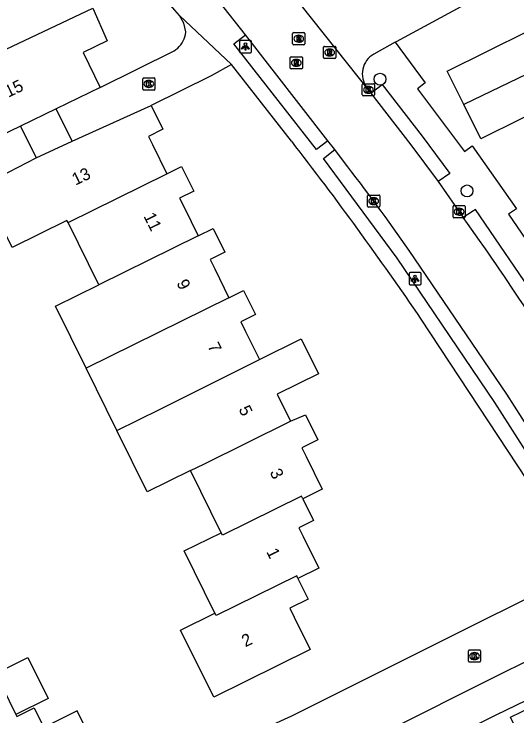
# Model space of a CAD drawing. Extents: x 157793 to 159380, y 380882 to 382313.
# Drawn here: x 158715.3 to 158756.6, y 381752.4 to 381810 of the extents above; entities that cross this region are included whole.
import ezdxf

# ---------------------------------------------------------------- set-up
doc = ezdxf.new("R2010")
doc.units = 0
for name, color, linetype in [('IMGEO_Boom', 7, 'Continuous'), ('IMGEO_Kolk', 7, 'Continuous'), ('IMGEO_Lichtpunt', 7, 'Continuous'), ('IMGEO_Pand', 7, 'Continuous'), ('IMGEO_Pand_nummerreeks', 7, 'Continuous'), ('IMGEO_Pand_overbouw', 7, 'Continuous'), ('IMGEO_Rijbaan_lokaal_open', 7, 'Continuous'), ('IMGEO_Rioolput', 7, 'Continuous'), ('IMGEO_Voetpad_open', 7, 'Continuous')]:
    doc.layers.add(name, color=color, linetype=linetype)

msp = doc.modelspace()

# ---------------------------------------------------------------- linework, layer by layer
at = {"layer": 'IMGEO_Boom'}
for centre in [(158745.329, 381804.679), (158752.47, 381795.505)]:
    msp.add_circle(centre, 0.489, dxfattribs=at)
at = {"layer": 'IMGEO_Kolk'}
for p, q in [((158725.855, 381803.863), (158725.855, 381804.715)), ((158725.93, 381804.789), (158726.782, 381804.789)), ((158726.343, 381804.569), (158726.368, 381804.569)), ((158726.856, 381804.715), (158726.856, 381803.863)), ((158726.366, 381804.009), (158726.341, 381804.009)), ((158743.877, 381803.383), (158743.877, 381804.235)), ((158743.952, 381804.309), (158744.804, 381804.309)), ((158744.365, 381804.089), (158744.39, 381804.089)), ((158744.878, 381804.235), (158744.878, 381803.383)), ((158726.782, 381803.789), (158725.93, 381803.789)), ((158744.804, 381803.309), (158743.952, 381803.309)), ((158744.388, 381803.529), (158744.363, 381803.529)), ((158744.303, 381794.241), (158744.303, 381795.093)), ((158744.378, 381795.167), (158745.23, 381795.167)), ((158744.791, 381794.947), (158744.816, 381794.947)), ((158745.304, 381795.093), (158745.304, 381794.241)), ((158745.23, 381794.167), (158744.378, 381794.167)), ((158744.814, 381794.387), (158744.789, 381794.387)), ((158751.322, 381793.373), (158751.322, 381794.225)), ((158751.397, 381794.299), (158752.249, 381794.299)), ((158751.81, 381794.079), (158751.835, 381794.079)), ((158752.323, 381794.225), (158752.323, 381793.373)), ((158751.833, 381793.519), (158751.808, 381793.519)), ((158752.249, 381793.299), (158751.397, 381793.299)), ((158752.582, 381756.89), (158752.582, 381757.742)), ((158752.657, 381757.816), (158753.509, 381757.816)), ((158753.583, 381757.742), (158753.583, 381756.89)), ((158753.07, 381757.596), (158753.095, 381757.596)), ((158753.509, 381756.816), (158752.657, 381756.816)), ((158753.093, 381757.036), (158753.068, 381757.036))]:
    msp.add_line(p, q, dxfattribs=at)
for points in [[(158725.855, 381803.863), (158725.855, 381804.715)], [(158725.93, 381804.789), (158726.782, 381804.789)], [(158726.176, 381804.489), (158726.299, 381804.489), (158726.299, 381804.338), (158726.429, 381804.489), (158726.593, 381804.489), (158726.447, 381804.338), (158726.6, 381804.089), (158726.448, 381804.089), (158726.363, 381804.253), (158726.299, 381804.186), (158726.299, 381804.089), (158726.176, 381804.089), (158726.176, 381804.489)], [(158726.856, 381804.715), (158726.856, 381803.863)], [(158743.877, 381803.383), (158743.877, 381804.235)], [(158743.952, 381804.309), (158744.804, 381804.309)], [(158744.198, 381804.009), (158744.321, 381804.009), (158744.321, 381803.858), (158744.451, 381804.009), (158744.615, 381804.009), (158744.469, 381803.858), (158744.622, 381803.609), (158744.47, 381803.609), (158744.385, 381803.773), (158744.321, 381803.706), (158744.321, 381803.609), (158744.198, 381803.609), (158744.198, 381804.009)], [(158744.878, 381804.235), (158744.878, 381803.383)], [(158726.782, 381803.789), (158725.93, 381803.789)], [(158744.804, 381803.309), (158743.952, 381803.309)], [(158744.303, 381794.241), (158744.303, 381795.093)], [(158744.378, 381795.167), (158745.23, 381795.167)], [(158744.624, 381794.867), (158744.747, 381794.867), (158744.747, 381794.716), (158744.877, 381794.867), (158745.041, 381794.867), (158744.895, 381794.716), (158745.048, 381794.467), (158744.896, 381794.467), (158744.811, 381794.631), (158744.747, 381794.564), (158744.747, 381794.467), (158744.624, 381794.467), (158744.624, 381794.867)], [(158745.304, 381795.093), (158745.304, 381794.241)], [(158745.23, 381794.167), (158744.378, 381794.167)], [(158751.322, 381793.373), (158751.322, 381794.225)], [(158751.397, 381794.299), (158752.249, 381794.299)], [(158752.323, 381794.225), (158752.323, 381793.373)], [(158751.643, 381793.999), (158751.766, 381793.999), (158751.766, 381793.848), (158751.896, 381793.999), (158752.06, 381793.999), (158751.914, 381793.848), (158752.067, 381793.599), (158751.915, 381793.599), (158751.83, 381793.763), (158751.766, 381793.696), (158751.766, 381793.599), (158751.643, 381793.599), (158751.643, 381793.999)], [(158752.249, 381793.299), (158751.397, 381793.299)], [(158752.582, 381756.89), (158752.582, 381757.742)], [(158752.657, 381757.816), (158753.509, 381757.816)], [(158753.583, 381757.742), (158753.583, 381756.89)], [(158752.903, 381757.516), (158753.026, 381757.516), (158753.026, 381757.365), (158753.156, 381757.516), (158753.32, 381757.516), (158753.174, 381757.365), (158753.327, 381757.116), (158753.175, 381757.116), (158753.09, 381757.28), (158753.026, 381757.213), (158753.026, 381757.116), (158752.903, 381757.116), (158752.903, 381757.516)], [(158753.509, 381756.816), (158752.657, 381756.816)]]:
    msp.add_lwpolyline(points, dxfattribs=at)
for centre, start, end in [((158725.932, 381804.713), 91.55205, 178.44795), ((158725.932, 381804.713), 91.55205, 178.44795), ((158726.78, 381804.713), 1.55205, 88.44795), ((158726.78, 381804.713), 1.55205, 88.44795), ((158725.932, 381803.865), 181.55205, 268.44795), ((158725.932, 381803.865), 181.55205, 268.44795), ((158726.78, 381803.865), 271.55205, 358.44795), ((158726.78, 381803.865), 271.55205, 358.44795), ((158743.954, 381804.233), 91.55205, 178.44795), ((158743.954, 381804.233), 91.55205, 178.44795), ((158744.802, 381804.233), 1.55205, 88.44795), ((158744.802, 381804.233), 1.55205, 88.44795), ((158743.954, 381803.385), 181.55205, 268.44795), ((158743.954, 381803.385), 181.55205, 268.44795), ((158744.802, 381803.385), 271.55205, 358.44795), ((158744.802, 381803.385), 271.55205, 358.44795), ((158744.38, 381795.091), 91.55205, 178.44795), ((158744.38, 381795.091), 91.55205, 178.44795), ((158745.228, 381795.091), 1.55205, 88.44795), ((158745.228, 381795.091), 1.55205, 88.44795), ((158744.38, 381794.243), 181.55205, 268.44795), ((158744.38, 381794.243), 181.55205, 268.44795), ((158745.228, 381794.243), 271.55205, 358.44795), ((158745.228, 381794.243), 271.55205, 358.44795), ((158751.399, 381794.223), 91.55205, 178.44795), ((158751.399, 381794.223), 91.55205, 178.44795), ((158752.247, 381794.223), 1.55205, 88.44795), ((158752.247, 381794.223), 1.55205, 88.44795), ((158751.399, 381793.375), 181.55205, 268.44795), ((158751.399, 381793.375), 181.55205, 268.44795), ((158752.247, 381793.375), 271.55205, 358.44795), ((158752.247, 381793.375), 271.55205, 358.44795), ((158752.659, 381757.74), 91.55205, 178.44795), ((158752.659, 381757.74), 91.55205, 178.44795), ((158753.507, 381757.74), 1.55205, 88.44795), ((158753.507, 381757.74), 1.55205, 88.44795), ((158752.659, 381756.892), 181.55205, 268.44795), ((158752.659, 381756.892), 181.55205, 268.44795), ((158753.507, 381756.892), 271.55205, 358.44795), ((158753.507, 381756.892), 271.55205, 358.44795)]:
    msp.add_arc(centre, 0.0765, start, end, dxfattribs=at)
for centre, major_axis, ratio, start_param, end_param in [((158726.342, 381804.289), (-0.387, 0.002), 0.722429, 4.712389, 7.853982), ((158726.367, 381804.289), (-0.39, 0.002), 0.717154, 1.570796, 4.712389), ((158744.364, 381803.809), (-0.387, 0.002), 0.722429, 4.712389, 7.853982), ((158744.389, 381803.809), (-0.39, 0.002), 0.717154, 1.570796, 4.712389), ((158744.79, 381794.667), (-0.387, 0.002), 0.722429, 4.712389, 7.853982), ((158744.815, 381794.667), (-0.39, 0.002), 0.717154, 1.570796, 4.712389), ((158751.809, 381793.799), (-0.387, 0.002), 0.722429, 4.712389, 7.853982), ((158751.834, 381793.799), (-0.39, 0.002), 0.717154, 1.570796, 4.712389), ((158753.069, 381757.316), (-0.387, 0.002), 0.722429, 4.712389, 7.853982), ((158753.094, 381757.316), (-0.39, 0.002), 0.717154, 1.570796, 4.712389)]:
    msp.add_ellipse(centre, major_axis=major_axis, ratio=ratio, start_param=start_param, end_param=end_param, dxfattribs=at)
at = {"layer": 'IMGEO_Lichtpunt'}
for p, q in [((158733.786, 381807.757), (158733.786, 381806.95)), ((158733.786, 381807.757), (158733.786, 381806.95)), ((158734.688, 381807.852), (158733.88, 381807.852)), ((158734.688, 381807.852), (158733.88, 381807.852)), ((158734.782, 381806.95), (158734.782, 381807.757)), ((158734.782, 381806.95), (158734.782, 381807.757)), ((158733.88, 381806.856), (158734.688, 381806.856)), ((158733.88, 381806.856), (158734.688, 381806.856)), ((158747.708, 381788.7), (158747.708, 381787.893)), ((158747.708, 381788.7), (158747.708, 381787.893)), ((158748.61, 381788.795), (158747.802, 381788.795)), ((158748.61, 381788.795), (158747.802, 381788.795)), ((158748.704, 381787.893), (158748.704, 381788.7)), ((158748.704, 381787.893), (158748.704, 381788.7)), ((158747.802, 381787.799), (158748.61, 381787.799)), ((158747.802, 381787.799), (158748.61, 381787.799))]:
    msp.add_line(p, q, dxfattribs=at)
for points in [[(158734.16, 381807.421), (158734.199, 381807.393), (158734.011, 381807.131), (158733.973, 381807.158), (158734.16, 381807.421)], [(158734.262, 381807.373), (158734.309, 381807.373), (158734.309, 381807.051), (158734.262, 381807.051), (158734.262, 381807.373)], [(158734.372, 381807.393), (158734.41, 381807.42), (158734.597, 381807.158), (158734.558, 381807.13), (158734.372, 381807.393)], [(158748.082, 381788.364), (158748.121, 381788.336), (158747.933, 381788.074), (158747.895, 381788.101), (158748.082, 381788.364)], [(158748.184, 381788.316), (158748.231, 381788.316), (158748.231, 381787.994), (158748.184, 381787.994), (158748.184, 381788.316)], [(158748.294, 381788.336), (158748.332, 381788.363), (158748.519, 381788.101), (158748.48, 381788.073), (158748.294, 381788.336)]]:
    msp.add_lwpolyline(points, dxfattribs=at)
for centre in [(158734.285, 381807.555), (158748.207, 381788.498)]:
    msp.add_circle(centre, 0.0994, dxfattribs=at)
for centre, start, end in [((158733.88, 381807.757), 90, 180), ((158733.88, 381807.757), 90, 180), ((158734.688, 381807.757), 0, 90), ((158734.688, 381807.757), 0, 90), ((158733.88, 381806.95), 180, 270), ((158733.88, 381806.95), 180, 270), ((158734.688, 381806.95), 270, 0), ((158734.688, 381806.95), 270, 360), ((158747.802, 381788.7), 90, 180), ((158747.802, 381788.7), 90, 180), ((158748.61, 381788.7), 0, 90), ((158748.61, 381788.7), 0, 90), ((158747.802, 381787.893), 180, 270), ((158747.802, 381787.893), 180, 270), ((158748.61, 381787.893), 270, 0), ((158748.61, 381787.893), 270, 360)]:
    msp.add_arc(centre, 0.0946, start, end, dxfattribs=at)
at = {"layer": 'IMGEO_Pand'}
for points in [[(158752.213, 381802.594), (158750.847, 381805.351), (158757.468, 381808.631), (158763.804, 381811.87), (158762.319, 381814.865), (158769.672, 381818.509), (158772.561, 381812.679)], [(158713.116, 381806.44), (158721.756, 381810.499), (158722.941, 381807.822), (158720.96, 381806.864), (158722.349, 381803.992)], [(158758.868, 381805.807), (158760.222, 381803.074), (158753.601, 381799.793), (158752.213, 381802.594)], [(158758.868, 381805.807), (158752.213, 381802.594)], [(158722.349, 381803.992), (158718.76, 381802.255), (158715.816, 381800.809), (158710.818, 381798.412)], [(158712.78, 381795.641), (158712.644, 381795.916), (158717.105, 381798.217), (158720.057, 381799.586), (158726.535, 381802.517)], [(158726.535, 381802.517), (158727.5, 381800.562), (158726.328, 381799.984), (158726.655, 381799.322), (158727.84, 381796.921)], [(158727.84, 381796.921), (158729.046, 381797.516), (158730.046, 381795.491), (158728.874, 381794.913), (158729.241, 381794.169), (158730.399, 381791.822)], [(158719.722, 381792.914), (158727.84, 381796.921)], [(158719.722, 381792.914), (158719.636, 381793.088), (158715.135, 381790.867), (158712.78, 381795.641)], [(158722.246, 381787.797), (158719.722, 381792.914)], [(158730.399, 381791.822), (158731.632, 381792.43), (158732.598, 381790.474), (158731.384, 381789.875), (158731.768, 381789.097), (158732.932, 381786.737)], [(158730.399, 381791.822), (158722.246, 381787.797)], [(158721.219, 381780.956), (158718.706, 381786.05), (158722.246, 381787.797)], [(158732.932, 381786.737), (158734.124, 381787.326), (158735.099, 381785.351), (158733.897, 381784.758), (158734.285, 381783.972), (158735.424, 381781.663)], [(158732.932, 381786.737), (158721.219, 381780.956)], [(158735.424, 381781.663), (158738.86, 381783.358), (158740.28, 381780.479), (158736.899, 381778.811), (158737.992, 381776.596)], [(158723.74, 381775.845), (158727.281, 381777.592), (158735.424, 381781.663)], [(158723.74, 381775.845), (158721.219, 381780.956)], [(158737.992, 381776.596), (158739.205, 381777.118), (158740.217, 381775.069), (158738.912, 381774.425), (158739.272, 381773.695), (158740.592, 381771.022), (158738.998, 381770.236)], [(158729.773, 381772.541), (158730.86, 381773.077), (158737.992, 381776.596)], [(158729.773, 381772.541), (158726.231, 381770.794), (158723.74, 381775.845)], [(158732.29, 381767.439), (158729.773, 381772.541)], [(158738.998, 381770.236), (158738.896, 381770.442), (158732.392, 381767.232), (158732.29, 381767.439)], [(158738.998, 381770.236), (158739.881, 381768.448), (158738.662, 381767.846), (158739.008, 381767.145), (158740.298, 381764.529), (158738.597, 381763.69)], [(158731.778, 381760.838), (158729.259, 381765.944), (158732.29, 381767.439)], [(158738.597, 381763.69), (158739.437, 381761.988), (158737.922, 381761.241), (158738.289, 381760.498), (158739.597, 381757.845), (158731.676, 381753.937), (158728.957, 381759.447), (158731.778, 381760.838)], [(158738.597, 381763.69), (158738.494, 381763.898), (158731.879, 381760.633), (158731.778, 381760.838)], [(158713.773, 381755.872), (158716.433, 381757.185), (158718.09, 381753.827), (158715.43, 381752.514)], [(158713.773, 381755.872), (158715.43, 381752.514)], [(158758.71, 381746.806), (158757.156, 381750), (158756.041, 381752.291), (158758.741, 381753.621), (158760.551, 381750), (158764.114, 381742.871), (158767.316, 381744.449), (158767.539, 381743.997), (158770.499, 381745.456)], [(158719.466, 381747.964), (158722.201, 381749.314), (158721.862, 381750), (158720.478, 381752.806), (158717.743, 381751.456)]]:
    msp.add_lwpolyline(points, dxfattribs=at)
at = {"layer": 'IMGEO_Pand_overbouw'}
msp.add_lwpolyline([(158715.816, 381800.809), (158717.105, 381798.217), (158720.057, 381799.586), (158718.76, 381802.255)], close=True, dxfattribs=at)
at = {"layer": 'IMGEO_Rijbaan_lokaal_open'}
for points in [[(158805.868, 381836.963), (158798.73, 381833.759), (158798.704, 381833.813), (158797.564, 381833.284), (158797.577, 381833.222), (158790.139, 381829.863), (158789.687, 381829.806), (158789.586, 381829.862), (158775.02, 381822.64), (158762.281, 381816.109), (158762.22, 381816.195), (158746.664, 381807.759), (158746.574, 381807.71)], [(158734.282, 381808.326), (158732.116, 381811.058)], [(158738.726, 381810.899), (158744.583, 381803.52)], [(158741.046, 381799.615), (158734.282, 381808.326)], [(158746.574, 381807.71), (158744.81, 381806.747)], [(158744.238, 381804.007), (158744.583, 381803.52)], [(158744.583, 381803.52), (158747.86, 381799.302), (158750.094, 381796.279)], [(158741.629, 381798.898), (158741.046, 381799.615)], [(158742.332, 381797.939), (158741.629, 381798.898)], [(158750.094, 381796.279), (158752.161, 381793.314)], [(158761.41, 381769.955), (158755.745, 381778.816), (158747.719, 381790.61)], [(158731.483, 381749.58), (158733.713, 381750.469), (158735.918, 381751.416), (158738.098, 381752.421), (158751.284, 381758.995), (158758.813, 381762.756)], [(158760.92, 381758.575), (158759.896, 381758.125), (158758.749, 381757.576), (158753.685, 381755.053), (158746.879, 381751.655), (158741.631, 381749.038), (158737.203, 381746.939), (158732.609, 381745.235), (158727.883, 381743.938)]]:
    msp.add_lwpolyline(points, dxfattribs=at)
for centre, radius, start, end in [((158745.758, 381805.119), 1.883, 120.21056, 216.20611), ((158609.56, 381694.704), 168.184, 34.76728, 37.86637), ((158588.922, 381675.777), 201.152, 33.11123, 35.75511)]:
    msp.add_arc(centre, radius, start, end, dxfattribs=at)
at = {"layer": 'IMGEO_Rioolput'}
for p, q in [((158738.234, 381808.502), (158739.086, 381808.502)), ((158738.159, 381807.576), (158738.159, 381808.428)), ((158738.647, 381808.282), (158738.672, 381808.282)), ((158739.16, 381808.428), (158739.16, 381807.576)), ((158739.086, 381807.502), (158738.234, 381807.502)), ((158738.67, 381807.722), (158738.645, 381807.722)), ((158740.692, 381806.448), (158740.692, 381807.3)), ((158740.767, 381807.374), (158741.619, 381807.374)), ((158741.693, 381807.3), (158741.693, 381806.448)), ((158741.18, 381807.154), (158741.205, 381807.154)), ((158737.955, 381805.596), (158737.955, 381806.448)), ((158738.03, 381806.522), (158738.882, 381806.522)), ((158738.443, 381806.302), (158738.468, 381806.302)), ((158738.956, 381806.448), (158738.956, 381805.596)), ((158741.619, 381806.374), (158740.767, 381806.374)), ((158741.203, 381806.594), (158741.178, 381806.594)), ((158738.466, 381805.742), (158738.441, 381805.742)), ((158738.882, 381805.522), (158738.03, 381805.522))]:
    msp.add_line(p, q, dxfattribs=at)
for points in [[(158738.234, 381808.502), (158739.086, 381808.502)], [(158738.159, 381807.576), (158738.159, 381808.428)], [(158738.748, 381808.2), (158738.496, 381808.202), (158738.496, 381807.802)], [(158738.496, 381807.802), (158738.62, 381807.802), (158738.62, 381807.964), (158738.631, 381807.964)], [(158738.674, 381808.121), (158738.62, 381808.121), (158738.62, 381808.04)], [(158738.62, 381808.04), (158738.672, 381808.04)], [(158738.678, 381807.935), (158738.749, 381807.802), (158738.889, 381807.802), (158738.824, 381807.928)], [(158739.16, 381808.428), (158739.16, 381807.576)], [(158739.086, 381807.502), (158738.234, 381807.502)], [(158740.692, 381806.448), (158740.692, 381807.3)], [(158740.767, 381807.374), (158741.619, 381807.374)], [(158741.693, 381807.3), (158741.693, 381806.448)], [(158741.281, 381807.072), (158741.029, 381807.074), (158741.029, 381806.674)], [(158741.029, 381806.674), (158741.153, 381806.674), (158741.153, 381806.836), (158741.164, 381806.836)], [(158741.207, 381806.993), (158741.153, 381806.993), (158741.153, 381806.912)], [(158741.153, 381806.912), (158741.205, 381806.912)], [(158741.211, 381806.807), (158741.282, 381806.674), (158741.422, 381806.674), (158741.357, 381806.8)], [(158737.955, 381805.596), (158737.955, 381806.448)], [(158738.03, 381806.522), (158738.882, 381806.522)], [(158738.544, 381806.22), (158738.292, 381806.222), (158738.292, 381805.822)], [(158738.47, 381806.141), (158738.416, 381806.141), (158738.416, 381806.06)], [(158738.956, 381806.448), (158738.956, 381805.596)], [(158741.619, 381806.374), (158740.767, 381806.374)], [(158738.292, 381805.822), (158738.416, 381805.822), (158738.416, 381805.984), (158738.427, 381805.984)], [(158738.416, 381806.06), (158738.468, 381806.06)], [(158738.474, 381805.955), (158738.545, 381805.822), (158738.685, 381805.822), (158738.62, 381805.948)], [(158738.882, 381805.522), (158738.03, 381805.522)]]:
    msp.add_lwpolyline(points, dxfattribs=at)
for centre, radius, start, end in [((158738.236, 381808.426), 0.0765, 91.55205, 178.44795), ((158738.236, 381808.426), 0.0765, 91.55205, 178.44795), ((158739.084, 381808.426), 0.0765, 1.55205, 88.44795), ((158739.084, 381808.426), 0.0765, 1.55205, 88.44795), ((158738.63, 381807.911), 0.0533, 26.02933, 88.69889), ((158738.656, 381808.229), 0.19, 274.7715, 282.96867), ((158738.68, 381808.025), 0.0964, 77.00612, 93.18647), ((158738.694, 381808.082), 0.0378, 276.66336, 79.67722), ((158738.747, 381808.09), 0.109, 350.36119, 89.41601), ((158738.745, 381808.09), 0.112, 277.58423, 350.98172), ((158738.729, 381807.875), 0.108, 29.51342, 73.79051), ((158738.236, 381807.578), 0.0765, 181.55205, 268.44795), ((158738.236, 381807.578), 0.0765, 181.55205, 268.44795), ((158739.084, 381807.578), 0.0765, 271.55205, 358.44795), ((158739.084, 381807.578), 0.0765, 271.55205, 358.44795), ((158740.769, 381807.298), 0.0765, 91.55205, 178.44795), ((158740.769, 381807.298), 0.0765, 91.55205, 178.44795), ((158741.617, 381807.298), 0.0765, 1.55205, 88.44795), ((158741.617, 381807.298), 0.0765, 1.55205, 88.44795), ((158741.163, 381806.783), 0.0533, 26.02933, 88.69889), ((158741.189, 381807.101), 0.19, 274.7715, 282.96867), ((158741.213, 381806.897), 0.0964, 77.00612, 93.18647), ((158741.227, 381806.954), 0.0378, 276.66336, 79.67722), ((158741.28, 381806.962), 0.109, 350.36119, 89.41601), ((158741.278, 381806.962), 0.112, 277.58423, 350.98172), ((158741.262, 381806.747), 0.108, 29.51342, 73.79051), ((158738.032, 381806.446), 0.0765, 91.55205, 178.44795), ((158738.032, 381806.446), 0.0765, 91.55205, 178.44795), ((158738.476, 381806.045), 0.0964, 77.00612, 93.18647), ((158738.543, 381806.11), 0.109, 350.36119, 89.41601), ((158738.88, 381806.446), 0.0765, 1.55205, 88.44795), ((158738.88, 381806.446), 0.0765, 1.55205, 88.44795), ((158740.769, 381806.45), 0.0765, 181.55205, 268.44795), ((158740.769, 381806.45), 0.0765, 181.55205, 268.44795), ((158741.617, 381806.45), 0.0765, 271.55205, 358.44795), ((158741.617, 381806.45), 0.0765, 271.55205, 358.44795), ((158738.032, 381805.598), 0.0765, 181.55205, 268.44795), ((158738.032, 381805.598), 0.0765, 181.55205, 268.44795), ((158738.426, 381805.931), 0.0533, 26.02933, 88.69889), ((158738.452, 381806.249), 0.19, 274.7715, 282.96867), ((158738.49, 381806.102), 0.0378, 276.66336, 79.67722), ((158738.541, 381806.11), 0.112, 277.58423, 350.98172), ((158738.525, 381805.895), 0.108, 29.51342, 73.79051), ((158738.88, 381805.598), 0.0765, 271.55205, 358.44795), ((158738.88, 381805.598), 0.0765, 271.55205, 358.44795)]:
    msp.add_arc(centre, radius, start, end, dxfattribs=at)
for centre, major_axis, ratio, start_param, end_param in [((158738.646, 381808.002), (-0.387, 0.002), 0.722429, 4.712389, 7.853982), ((158738.671, 381808.002), (-0.39, 0.002), 0.717154, 1.570796, 4.712389), ((158741.179, 381806.874), (-0.387, 0.002), 0.722429, 4.712389, 7.853982), ((158741.204, 381806.874), (-0.39, 0.002), 0.717154, 1.570796, 4.712389), ((158738.442, 381806.022), (-0.387, 0.002), 0.722429, 4.712389, 7.853982), ((158738.467, 381806.022), (-0.39, 0.002), 0.717154, 1.570796, 4.712389)]:
    msp.add_ellipse(centre, major_axis=major_axis, ratio=ratio, start_param=start_param, end_param=end_param, dxfattribs=at)
at = {"layer": 'IMGEO_Voetpad_open'}
for points in [[(158722.349, 381803.992), (158728.427, 381807.015), (158728.58, 381807.12), (158728.724, 381807.238), (158728.856, 381807.368), (158728.976, 381807.509), (158729.083, 381807.661), (158729.176, 381807.822), (158729.255, 381807.99), (158729.318, 381808.165), (158729.365, 381808.344), (158729.395, 381808.527), (158729.4, 381808.567), (158729.23, 381809.274), (158728.861, 381809.901)], [(158733.149, 381805.881), (158728.861, 381809.901)], [(158741.046, 381799.615), (158740.113, 381798.905), (158733.332, 381807.579), (158734.282, 381808.326)], [(158746.574, 381807.71), (158749.03, 381804.37), (158748.411, 381803.885), (158752.253, 381798.73), (158752.897, 381799.22), (158756.538, 381794.041), (158755.88, 381793.584), (158759.373, 381788.479), (158760.052, 381788.93), (158763.774, 381783.274), (158763.102, 381782.829), (158766.276, 381777.881), (158766.987, 381778.293), (158770.411, 381772.813), (158769.709, 381772.381), (158773.261, 381766.499), (158773.964, 381766.917), (158775.853, 381763.434)], [(158733.149, 381805.881), (158731.471, 381804.953), (158726.535, 381802.517)], [(158738.077, 381799.581), (158733.149, 381805.881)], [(158744.583, 381803.52), (158745.515, 381804.25), (158748.797, 381800.002), (158751.064, 381796.947), (158750.094, 381796.279)], [(158761.41, 381769.955), (158760.411, 381769.279), (158754.761, 381778.128), (158746.735, 381789.978), (158740.68, 381798.161), (158741.629, 381798.898)], [(158757.409, 381785.659), (158758.399, 381786.328), (158753.164, 381793.991), (158752.998, 381793.879), (158752.161, 381793.314)], [(158761.046, 381765.76), (158760.568, 381766.5), (158757.368, 381771.815), (158748.714, 381784.978)], [(158732.379, 381741.318), (158754.873, 381752.496), (158762.209, 381756.052)], [(158715.43, 381752.514), (158715.51, 381752.351), (158716.951, 381753.062), (158717.743, 381751.456)]]:
    msp.add_lwpolyline(points, dxfattribs=at)
for centre, radius, start, end in [((158218.562, 381387.727), 662.296, 39.601222, 41.160787), ((158506.062, 381619.403), 293.761, 34.30791, 37.83217)]:
    msp.add_arc(centre, radius, start, end, dxfattribs=at)

# ---------------------------------------------------------------- texts
at = {"layer": 'IMGEO_Pand_nummerreeks'}
for s, rotation, p in [('15', 25.82294, (158714.823, 381803.15)), ('13', 25.41706, (158720.333, 381795.939)), ('11', 296.21445, (158725.898, 381793.44)), ('9', 296.21445, (158728.602, 381787.95)), ('7', 296.21445, (158731.152, 381782.77)), ('5', 296.21261, (158733.702, 381777.59)), ('3', 296.21261, (158736.252, 381772.41)), ('1', 296.25329, (158735.974, 381765.879)), ('2', 26.26044, (158734.272, 381758.028))]:
    msp.add_text(s, height=1, rotation=rotation, dxfattribs=at).set_placement(p)

doc.saveas('drawing.dxf')
